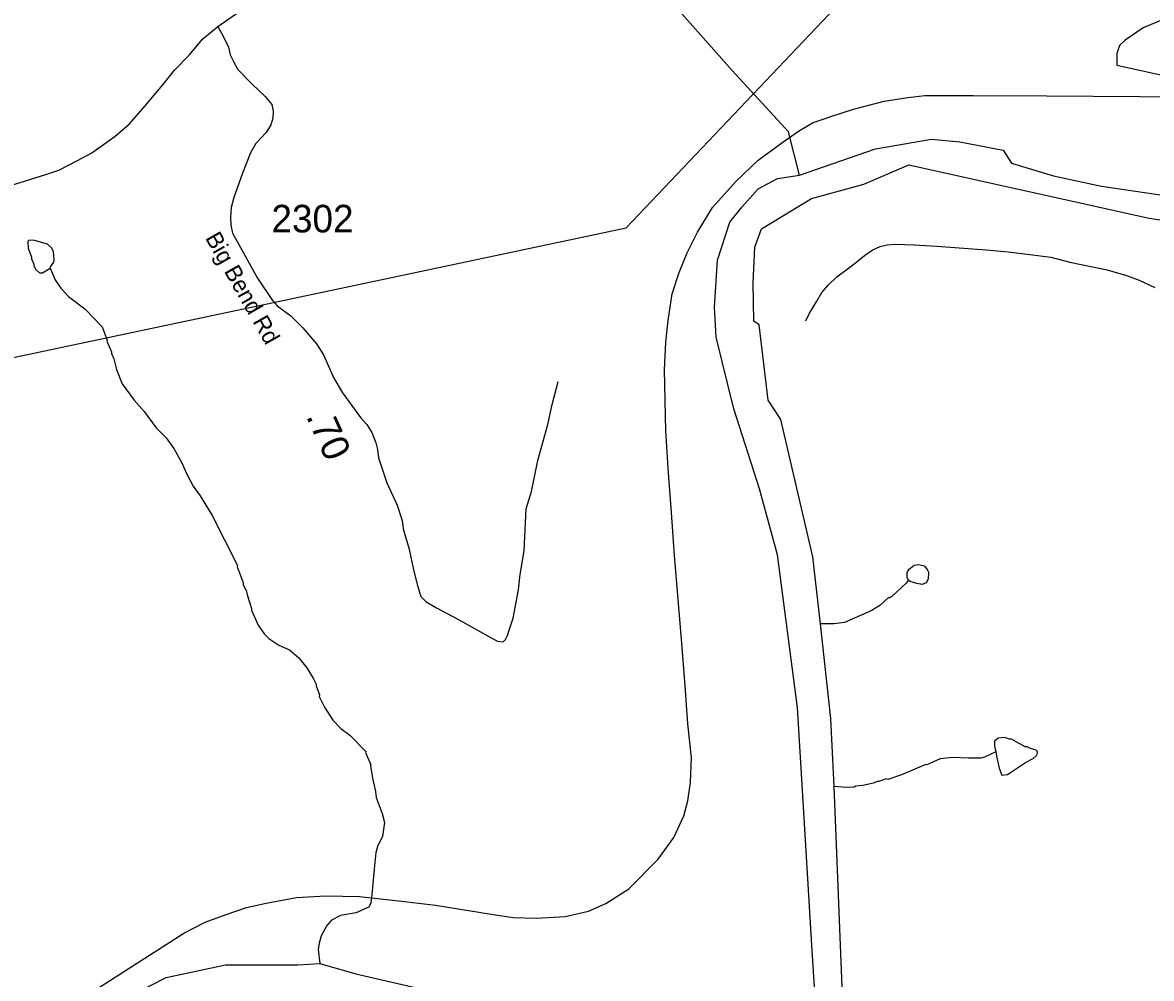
# Model space of a CAD drawing. Extents: x 1248089 to 1457196, y 820910 to 988753.
# Drawn here: x 1438246 to 1443361, y 906330 to 910659 of the extents above; entities that cross this region are included whole.
import ezdxf

# ---------------------------------------------------------------- set-up
doc = ezdxf.new("R2010")
doc.units = 0
for name, color, linetype in [('Exist Hydrographic Creek Single Shore', 7, 'Continuous'), ('Exist Hydrographic Misc Water Feature', 7, 'Continuous'), ('Exist Hydrographic River Shore', 7, 'Continuous'), ('Exist Railroad Mainline', 7, 'Continuous'), ('Exist Road Non-System Type 51', 7, 'Continuous'), ('Exist Road Primary NC Attributed', 7, 'Continuous'), ('Exist Road Secondary Type 51 Attributed', 7, 'Continuous'), ('Exist Road Secondary Type 51 Label', 7, 'Continuous'), ('Exist Utilities Electrical Transmission Line', 7, 'Continuous'), ('Prop GRAU CAT1 Cell', 7, 'Continuous'), ('Prop Lane Lines', 7, 'Continuous')]:
    doc.layers.add(name, color=color, linetype=linetype)

msp = doc.modelspace()

# ---------------------------------------------------------------- linework, layer by layer
at = {"layer": 'Exist Hydrographic Creek Single Shore'}
msp.add_lwpolyline([(1441765.6, 909967.3), (1441715.8, 910164.5), (1441461.7, 910442), (1441116.9, 910831.1), (1441021.8, 910829.8), (1440923.8, 910866.6), (1440789, 910992.3)], dxfattribs=at)
at = {"layer": 'Exist Hydrographic Misc Water Feature'}
for points in [[(1438370.8, 909546.7), (1438372.7, 909552.9), (1438387.2, 909574.5), (1438389.4, 909582.5), (1438386.3, 909622.6), (1438376.6, 909638.8), (1438359, 909655.2), (1438299.3, 909672.6), (1438275.3, 909673.1), (1438269.3, 909667.2), (1438270.6, 909637.2), (1438285.7, 909596.8), (1438285.6, 909588.8), (1438297, 909564.6), (1438296.9, 909556.6), (1438306.5, 909540.3), (1438322.2, 909525.9), (1438336.1, 909525.6), (1438370.8, 909546.7)], [(1438370.8, 909546.7), (1438393.4, 909494.4), (1438418.7, 909455.8), (1438453.8, 909419), (1438528.6, 909363.3), (1438606.8, 909281.5), (1438629.6, 909221), (1438628.3, 909216.7), (1438648.4, 909168.5), (1438648.2, 909160.5), (1438659.7, 909136.3), (1438670.7, 909088.1), (1438697.2, 909023.5), (1438751.6, 908948.2), (1438796.5, 908897.2), (1438851.4, 908823.2), (1438895.9, 908778.9), (1438930.5, 908730.1), (1438967.4, 908665.2), (1438988.4, 908616.8), (1439019.2, 908560), (1439050.1, 908515.3), (1439104.3, 908426.1), (1439219.3, 908199.5), (1439218.1, 908194), (1439245.6, 908122.9), (1439245.4, 908114.9), (1439260.7, 908082.6), (1439264.3, 908062.5), (1439283.1, 908006), (1439282.9, 907998), (1439313.4, 907929.3), (1439340.6, 907890.7), (1439362.1, 907870.1), (1439407.4, 907839.2), (1439455, 907818.1), (1439495.8, 907783.6), (1439533.2, 907736.4), (1439564.1, 907687.7), (1439575.6, 907663.4), (1439575.5, 907655.4), (1439590.5, 907615.1), (1439590.3, 907607), (1439613.3, 907558.5), (1439652.1, 907499.6), (1439687.2, 907462.8), (1439728.5, 907431.9), (1439800.9, 907358.2), (1439799.8, 907352.8), (1439823.7, 907297.7), (1439821.8, 907293.7), (1439830.8, 907237.6), (1439845, 907177.2), (1439848.4, 907149.1), (1439874.8, 907076.5), (1439885.9, 907036.2), (1439876.6, 906972.4), (1439855.7, 906932.9), (1439847, 906901.1), (1439839.1, 906825.6), (1439828.7, 906708.1), (1439823.4, 906673.1), (1439813.5, 906649.7), (1439809.5, 906651.4), (1439757, 906626.9), (1439686.8, 906614.5), (1439646.3, 906593.4), (1439623.8, 906569.9), (1439598.7, 906522.4), (1439590.1, 906490.6), (1439585.4, 906460.7), (1439592.9, 906397.3)], [(1442259.7, 908133.7), (1442254, 908143.9), (1442254.5, 908167.9), (1442262.9, 908183.8), (1442285.2, 908201.2), (1442307.3, 908204.8), (1442331.2, 908198.2), (1442344.8, 908181.9), (1442350.5, 908169.7), (1442349.8, 908137.7), (1442339.5, 908122), (1442321.3, 908114.4), (1442297.4, 908119), (1442267.3, 908128.4), (1442259.7, 908133.7)], [(1442259.7, 908133.7), (1442249.2, 908120.9), (1442184.1, 908059.4), (1442176, 908053.6), (1442168, 908053.8), (1442130.8, 908019.4), (1442090.7, 907995.5), (1441969.5, 907942.1), (1441921.5, 907935.3), (1441860.6, 907935.6)], [(1442655.4, 907356), (1442660.3, 907330.6), (1442671.2, 907282.3), (1442682.5, 907250.1), (1442708.6, 907253.5), (1442789.8, 907307.7), (1442824.2, 907326.9), (1442838.5, 907338.6), (1442844.7, 907350.4), (1442844.8, 907358.4), (1442839, 907364.6), (1442813.1, 907371.2), (1442797.3, 907379.6), (1442789.3, 907379.7), (1442726.1, 907413.1), (1442718.1, 907413.3), (1442696.3, 907421.8), (1442666.2, 907418.4), (1442649.9, 907404.8), (1442649.4, 907382.8), (1442655.4, 907356)], [(1442655.4, 907356), (1442604.3, 907331.8), (1442588.2, 907328.2), (1442532.2, 907327.4), (1442460.2, 907331), (1442404.2, 907324.3), (1442343.6, 907297.6), (1442338.1, 907298.8), (1442227.9, 907252.8), (1442166.1, 907231.5), (1442158.2, 907233.7), (1442125.9, 907222.4), (1442117.9, 907222.6), (1442101.8, 907214.9), (1442053.5, 907204), (1442021.4, 907200.8), (1442013.3, 907197), (1441981.3, 907195.6), (1441923.3, 907199.4)]]:
    msp.add_lwpolyline(points, dxfattribs=at)
at = {"layer": 'Exist Hydrographic River Shore'}
for points in [[(1441765.6, 909967.3), (1442110.3, 910087.2), (1442364.4, 910131), (1442492.9, 910119.4), (1442688.7, 910081.4), (1442726.6, 910022.9), (1442916.5, 909964.4), (1443134.2, 909917.8), (1443473.1, 909868.1), (1444381.5, 909830.1), (1445362.3, 909660.7), (1445620.1, 909657.8), (1445894.7, 909637.4), (1446160.5, 909684.1), (1446449.7, 909777.7), (1446493.5, 909806.9), (1446706.7, 909856.6), (1447156.6, 909964.8)], [(1441964.3, 906179.4), (1441923.3, 907199.4), (1441908.8, 907507.8), (1441860.6, 907935.6), (1441827.2, 908239.8), (1441681.7, 908861.8), (1441624.7, 908948.3), (1441583.9, 909289.6), (1441559.9, 909306.5), (1441555.6, 909480.5), (1441564.4, 909641.2), (1441593.2, 909724.7), (1441821.1, 909862.1), (1442057.7, 909926.4), (1442262.2, 910014.1), (1443350.7, 909773.6), (1443744.7, 909713.2)], [(1441888.4, 905445.6), (1441824.1, 906457.1), (1441756.9, 907557.5), (1441666.5, 908248.5), (1441584.8, 908547.9), (1441468, 908910.4), (1441389.1, 909234.9), (1441380.3, 909369.4), (1441394.9, 909582.8), (1441450.4, 909755.2), (1441505.6, 909824.1), (1441578.6, 909906), (1441666.3, 909952.7), (1441765.6, 909967.3)], [(1438587.3, 906176.1), (1438897, 906334), (1439165.7, 906392.4), (1439492.9, 906392.4), (1439592.9, 906397.3), (1439755.8, 906351.5), (1440084.3, 906275.8)]]:
    msp.add_lwpolyline(points, dxfattribs=at)
at = {"layer": 'Exist Railroad Mainline'}
msp.add_lwpolyline([(1438488.2, 906223.3), (1438976.6, 906535.4), (1439073.2, 906585.6), (1439168.4, 906620.4), (1439259.8, 906651.3), (1439349.5, 906671.7), (1439487.2, 906696.2), (1439619.8, 906703.9), (1439771.7, 906701.3), (1439962.9, 906680.7), (1440116.1, 906661.4), (1440368.5, 906621.5), (1440469.3, 906606.2), (1440572.3, 906603.6), (1440703.6, 906611.4), (1440810.5, 906634.6), (1440889, 906669.4), (1440992.9, 906735.7), (1441125.5, 906869.7), (1441196.3, 906968.9), (1441241.4, 907066.8), (1441260.7, 907133.8), (1441272.1, 907218.1), (1441277.3, 907330.2), (1441260.5, 907483.6), (1441247.6, 907655.5), (1441230.9, 907866.9), (1441200, 908245.9), (1441187.2, 908419.8), (1441171.7, 908640.7), (1441160.1, 908809.5), (1441155, 909086.8), (1441160.2, 909211.8), (1441170.5, 909309.7), (1441188.5, 909430), (1441220.7, 909526.6), (1441256.7, 909616.8), (1441304.4, 909709.6), (1441372.2, 909820.8), (1441479, 909940.7), (1441579.5, 910036), (1441686.3, 910114.6), (1441762.3, 910167.4), (1441825, 910204.3), (1441908.7, 910234), (1442010.4, 910267.5), (1442149.4, 910303.6), (1442257.6, 910319), (1442334.1, 910327.9), (1442552.9, 910327.9), (1442886.4, 910326.6), (1443517.6, 910322.7)], dxfattribs=at)
at = {"layer": 'Exist Road Non-System Type 51'}
for points in [[(1443501.7, 910708.3), (1443324, 910634.7), (1443241.3, 910579.5), (1443216.8, 910555), (1443204.5, 910518.2), (1443204.5, 910466.1), (1443471, 910407.8), (1443685.5, 910371.1), (1443746.7, 910371.1), (1443826.4, 910380.2), (1443893.8, 910364.9), (1443924.4, 910349.6), (1444065.3, 910355.7), (1444111.3, 910337.3), (1444261.4, 910331.2), (1444292, 910336.1), (1444304.2, 910342.2), (1444380.8, 910317.7), (1444436, 910323.8), (1444460.5, 910308.5), (1444475.8, 910259.5)], [(1441794.7, 909307.6), (1441811.4, 909343.3), (1441844.5, 909396.7), (1441867.3, 909436.2), (1441895.8, 909469.7), (1441934.6, 909507.1), (1441981.4, 909542.2), (1442020, 909571.5), (1442060.7, 909604.7), (1442095.2, 909628), (1442131.5, 909645.3), (1442163.7, 909652.6), (1442201.8, 909655.8), (1442285.8, 909652.4), (1442387.7, 909646.3), (1442611.5, 909630), (1442711.4, 909620), (1442809.2, 909608), (1442905, 909596.3), (1442990.7, 909574.5), (1443160.1, 909539.3), (1443247.6, 909513.5), (1443305.2, 909492.3), (1443376.6, 909458.9)], [(1440501, 908159.7), (1440518.8, 908266.6), (1440527.7, 908456.1), (1440551.3, 908536), (1440580.9, 908675.2), (1440625.3, 908838), (1440646, 908929.8), (1440672.6, 909033.4)]]:
    msp.add_lwpolyline(points, dxfattribs=at)
at = {"layer": 'Exist Road Primary NC Attributed'}
for points in [[(1439129.8, 910641), (1439229.5, 910711), (1439310.7, 910759.2), (1439399, 910804.6), (1439525.2, 910851), (1439671.9, 910892.2), (1439867.6, 910933.4), (1440042.9, 910975.1), (1440009.2, 910972.1), (1440199.8, 911033.9), (1440328.5, 911080.3), (1440462.4, 911134.4), (1440556.9, 911186.7)], [(1436800.3, 909551.6), (1436910.6, 909575.4), (1437144.2, 909638.5), (1437319.2, 909683.2), (1437453, 909723.5), (1437565, 909753.2), (1437718.2, 909792), (1437839.6, 909827.6), (1437994.1, 909867.9), (1438111.6, 909901.5), (1438210.7, 909927.3), (1438355.9, 909972.2), (1438410.3, 909990.8), (1438495.2, 910033.6), (1438559.9, 910069.3), (1438665.6, 910143.9), (1438729.6, 910200), (1438801.6, 910281.2), (1438881.8, 910377.1), (1438934.3, 910443.6), (1439001.1, 910511.4), (1439062.4, 910584.9), (1439129.8, 910641)]]:
    msp.add_lwpolyline(points, dxfattribs=at)
at = {"layer": 'Exist Road Secondary Type 51 Attributed'}
msp.add_lwpolyline([(1439129.8, 910641), (1439156.1, 910594.6), (1439179.3, 910548.2), (1439185.7, 910512.2), (1439201.2, 910482.5), (1439220.5, 910446.4), (1439286.1, 910379.4), (1439345.4, 910324), (1439374.7, 910287.6), (1439381.2, 910257.9), (1439379.9, 910225.7), (1439370.9, 910196.1), (1439349, 910161.3), (1439302.6, 910111), (1439278.2, 910068.5), (1439242.1, 909977), (1439202.4, 909867), (1439190.8, 909821.9), (1439188.3, 909775.5), (1439189.6, 909740.7), (1439197.3, 909704.6), (1439217.9, 909667.3), (1439310.6, 909501.1), (1439378.7, 909399.8), (1439399.3, 909376.6), (1439461.1, 909331.5), (1439515.1, 909276.1), (1439576.9, 909204), (1439608.9, 909154.4), (1439655.3, 909051.3), (1439695.2, 908981.7), (1439777.6, 908870.9), (1439805.7, 908839.3), (1439828.9, 908802), (1439846.9, 908755.6), (1439854.7, 908725.9), (1439858.5, 908687.3), (1439895.9, 908575.2), (1439943.4, 908474.1), (1439965.2, 908404.5), (1439970.4, 908365.9), (1439997.4, 908274.4), (1440016.7, 908181), (1440036, 908108.9), (1440051.1, 908059.6), (1440074.2, 908036.4), (1440121.9, 908008), (1440218.4, 907956.5), (1440372.8, 907871.8), (1440397.3, 907857.7), (1440423, 907855.1), (1440434.6, 907865.4), (1440443.6, 907883.4), (1440452.6, 907911.8), (1440469.4, 907962), (1440493.4, 908089.5), (1440501, 908159.7)], dxfattribs=at)
at = {"layer": 'Exist Utilities Electrical Transmission Line'}
msp.add_line((1436395.3, 908760.7), (1439375, 909390.4), dxfattribs=at)
msp.add_lwpolyline([(1439375, 909390.4), (1440980.5, 909729.7), (1441984.8, 910787.4)], dxfattribs=at)

# ---------------------------------------------------------------- texts
at = {"layer": 'Exist Road Secondary Type 51 Label'}
msp.add_text('Big Bend Rd', height=75, rotation=299.5856, dxfattribs=at).set_placement((1439071.5, 909683.7))
at = {"layer": 'Prop GRAU CAT1 Cell'}
msp.add_text('.70', height=125, rotation=294.209, dxfattribs=at).set_placement((1439528.9, 908876.4))
at = {"layer": 'Prop Lane Lines'}
msp.add_text('2302', height=125, dxfattribs=at).set_placement((1439373.6, 909708.5))

doc.saveas('drawing.dxf')
